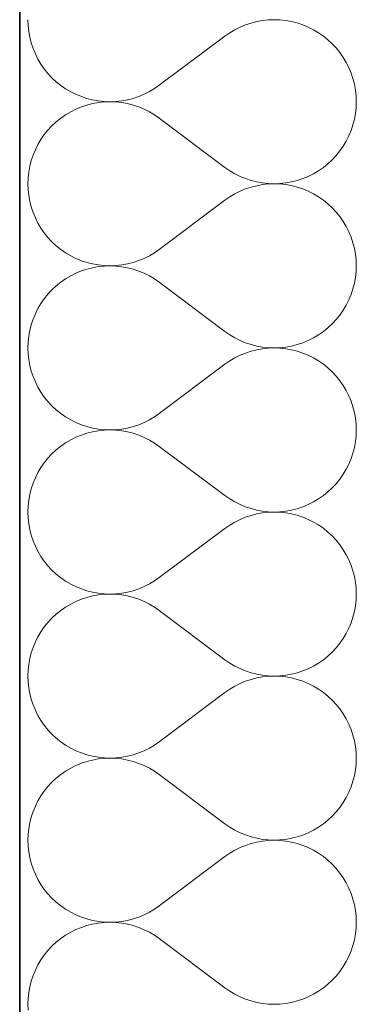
# Model space of a CAD drawing. Header units: millimetres. Extents: x -148444 to 51443, y -4810 to 453290.
# Tile 328 of 551: x -137998 to -137842, y 361990 to 362447. Entities that reach past the tile are written whole.
import ezdxf

# ---------------------------------------------------------------- set-up
doc = ezdxf.new("R2010")
doc.units = ezdxf.units.MM
doc.layers.add('- A - ocieplenie', color=8, linetype='Continuous')

# ---------------------------------------------------------------- blocks, each defined once
blk = doc.blocks.new('*X29')
at = {"layer": '- A - ocieplenie', "linetype": 'Continuous', "lineweight": 13, "ltscale": 100}
for p, q in [((19781.28, 389880.71), (19781.38, 389877.99)), ((19884.81, 389879.16), (19882.23, 389878.29)), ((19887.45, 389879.83), (19884.81, 389879.16)), ((19890.12, 389880.31), (19887.45, 389879.83)), ((19892.83, 389880.61), (19890.12, 389880.31)), ((19895.55, 389880.71), (19892.83, 389880.61)), ((19898.26, 389880.61), (19895.55, 389880.71)), ((19900.97, 389880.32), (19898.26, 389880.61)), ((19903.65, 389879.84), (19900.97, 389880.32)), ((19906.28, 389879.17), (19903.65, 389879.84)), ((19908.87, 389878.31), (19906.28, 389879.17)), ((19781.38, 389877.99), (19781.67, 389875.28)), ((19781.67, 389875.28), (19782.16, 389872.61)), ((19874.95, 389874.64), (19872.71, 389873.09)), ((19877.28, 389876.03), (19874.95, 389874.64)), ((19879.72, 389877.25), (19877.28, 389876.03)), ((19882.23, 389878.29), (19879.72, 389877.25)), ((19911.38, 389877.27), (19908.87, 389878.31)), ((19913.81, 389876.05), (19911.38, 389877.27)), ((19916.15, 389874.67), (19913.81, 389876.05)), ((19918.39, 389873.12), (19916.15, 389874.67)), ((19782.16, 389872.61), (19782.83, 389869.97)), ((19782.83, 389869.97), (19783.69, 389867.39)), ((19872.71, 389873.09), (19842.24, 389850.23)), ((19920.51, 389871.41), (19918.39, 389873.12)), ((19922.5, 389869.56), (19920.51, 389871.41)), ((19783.69, 389867.39), (19784.73, 389864.88)), ((19924.35, 389867.57), (19922.5, 389869.56)), ((19926.06, 389865.45), (19924.35, 389867.57)), ((19927.61, 389863.21), (19926.06, 389865.45)), ((19784.73, 389864.88), (19785.95, 389862.44)), ((19785.95, 389862.44), (19787.34, 389860.1)), ((19929, 389860.88), (19927.61, 389863.21)), ((19930.22, 389858.44), (19929, 389860.88)), ((19787.34, 389860.1), (19788.89, 389857.87)), ((19788.89, 389857.87), (19790.6, 389855.75)), ((19931.26, 389855.93), (19930.22, 389858.44)), ((19790.6, 389855.75), (19792.45, 389853.76)), ((19792.45, 389853.76), (19794.44, 389851.91)), ((19794.44, 389851.91), (19796.56, 389850.2)), ((19932.12, 389853.35), (19931.26, 389855.93)), ((19932.79, 389850.71), (19932.12, 389853.35)), ((19796.56, 389850.2), (19798.8, 389848.65)), ((19798.8, 389848.65), (19801.14, 389847.26)), ((19801.14, 389847.26), (19803.57, 389846.05)), ((19835.23, 389846.07), (19837.66, 389847.29)), ((19837.66, 389847.29), (19840, 389848.68)), ((19840, 389848.68), (19842.24, 389850.23)), ((19933.28, 389848.03), (19932.79, 389850.71)), ((19933.57, 389845.33), (19933.28, 389848.03)), ((19803.57, 389846.05), (19806.08, 389845.01)), ((19806.08, 389845.01), (19808.67, 389844.15)), ((19808.67, 389844.15), (19811.3, 389843.48)), ((19811.3, 389843.48), (19813.98, 389843)), ((19813.98, 389843), (19816.69, 389842.71)), ((19816.69, 389842.52), (19813.98, 389842.23)), ((19816.69, 389842.71), (19819.4, 389842.61)), ((19819.4, 389842.61), (19816.69, 389842.52)), ((19819.4, 389842.61), (19822.12, 389842.71)), ((19822.12, 389842.51), (19819.4, 389842.61)), ((19822.12, 389842.71), (19824.83, 389843)), ((19824.83, 389842.22), (19822.12, 389842.51)), ((19824.83, 389843), (19827.5, 389843.49)), ((19827.5, 389843.49), (19830.14, 389844.16)), ((19830.14, 389844.16), (19832.72, 389845.02)), ((19832.72, 389845.02), (19835.23, 389846.07)), ((19933.67, 389842.61), (19933.57, 389845.33)), ((19933.57, 389839.89), (19933.67, 389842.61)), ((19801.14, 389837.96), (19798.8, 389836.57)), ((19803.57, 389839.18), (19801.14, 389837.96)), ((19806.08, 389840.22), (19803.57, 389839.18)), ((19808.67, 389841.07), (19806.08, 389840.22)), ((19811.3, 389841.75), (19808.67, 389841.07)), ((19813.98, 389842.23), (19811.3, 389841.75)), ((19827.5, 389841.73), (19824.83, 389842.22)), ((19830.14, 389841.06), (19827.5, 389841.73)), ((19832.72, 389840.2), (19830.14, 389841.06)), ((19835.23, 389839.16), (19832.72, 389840.2)), ((19837.66, 389837.94), (19835.23, 389839.16)), ((19840, 389836.55), (19837.66, 389837.94)), ((19933.28, 389837.19), (19933.57, 389839.89)), ((19794.44, 389833.32), (19792.45, 389831.46)), ((19796.56, 389835.02), (19794.44, 389833.32)), ((19798.8, 389836.57), (19796.56, 389835.02)), ((19842.24, 389834.99), (19840, 389836.55)), ((19872.71, 389812.14), (19842.24, 389834.99)), ((19932.12, 389831.87), (19932.79, 389834.51)), ((19932.79, 389834.51), (19933.28, 389837.19)), ((19790.6, 389829.47), (19788.89, 389827.35)), ((19792.45, 389831.46), (19790.6, 389829.47)), ((19930.22, 389826.78), (19931.26, 389829.29)), ((19931.26, 389829.29), (19932.12, 389831.87)), ((19787.34, 389825.12), (19785.95, 389822.78)), ((19788.89, 389827.35), (19787.34, 389825.12)), ((19927.61, 389822.01), (19929, 389824.35)), ((19929, 389824.35), (19930.22, 389826.78)), ((19784.73, 389820.35), (19783.69, 389817.83)), ((19785.95, 389822.78), (19784.73, 389820.35)), ((19924.35, 389817.66), (19926.06, 389819.77)), ((19926.06, 389819.77), (19927.61, 389822.01)), ((19782.83, 389815.25), (19782.16, 389812.62)), ((19783.69, 389817.83), (19782.83, 389815.25)), ((19920.51, 389813.81), (19922.5, 389815.67)), ((19922.5, 389815.67), (19924.35, 389817.66)), ((19782.16, 389812.62), (19781.67, 389809.94)), ((19872.71, 389812.14), (19874.95, 389810.58)), ((19874.95, 389810.58), (19877.28, 389809.19)), ((19913.81, 389809.17), (19916.15, 389810.56)), ((19916.15, 389810.56), (19918.39, 389812.11)), ((19918.39, 389812.11), (19920.51, 389813.81)), ((19781.38, 389807.23), (19781.28, 389804.52)), ((19781.67, 389809.94), (19781.38, 389807.23)), ((19877.28, 389809.19), (19879.72, 389807.97)), ((19879.72, 389807.97), (19882.23, 389806.93)), ((19882.23, 389806.93), (19884.81, 389806.07)), ((19884.81, 389806.07), (19887.45, 389805.39)), ((19903.65, 389805.38), (19906.28, 389806.05)), ((19906.28, 389806.05), (19908.87, 389806.91)), ((19908.87, 389806.91), (19911.38, 389807.95)), ((19911.38, 389807.95), (19913.81, 389809.17)), ((19781.28, 389804.52), (19781.38, 389801.8)), ((19781.38, 389801.8), (19781.67, 389799.09)), ((19882.23, 389802.1), (19879.72, 389801.06)), ((19884.81, 389802.96), (19882.23, 389802.1)), ((19887.45, 389803.64), (19884.81, 389802.96)), ((19887.45, 389805.39), (19890.12, 389804.91)), ((19890.12, 389804.12), (19887.45, 389803.64)), ((19890.12, 389804.91), (19892.83, 389804.61)), ((19892.83, 389804.42), (19890.12, 389804.12)), ((19892.83, 389804.61), (19895.55, 389804.52)), ((19895.55, 389804.52), (19892.83, 389804.42)), ((19895.55, 389804.52), (19898.26, 389804.61)), ((19898.26, 389804.42), (19895.55, 389804.52)), ((19898.26, 389804.61), (19900.97, 389804.9)), ((19900.97, 389804.13), (19898.26, 389804.42)), ((19900.97, 389804.9), (19903.65, 389805.38)), ((19903.65, 389803.65), (19900.97, 389804.13)), ((19906.28, 389802.98), (19903.65, 389803.65)), ((19908.87, 389802.12), (19906.28, 389802.98)), ((19911.38, 389801.08), (19908.87, 389802.12)), ((19781.67, 389799.09), (19782.16, 389796.42)), ((19872.71, 389796.9), (19842.24, 389774.04)), ((19874.95, 389798.45), (19872.71, 389796.9)), ((19877.28, 389799.84), (19874.95, 389798.45)), ((19879.72, 389801.06), (19877.28, 389799.84)), ((19913.81, 389799.86), (19911.38, 389801.08)), ((19916.15, 389798.48), (19913.81, 389799.86)), ((19918.39, 389796.93), (19916.15, 389798.48)), ((19920.51, 389795.22), (19918.39, 389796.93)), ((19782.16, 389796.42), (19782.83, 389793.78)), ((19782.83, 389793.78), (19783.69, 389791.2)), ((19922.5, 389793.37), (19920.51, 389795.22)), ((19924.35, 389791.38), (19922.5, 389793.37)), ((19783.69, 389791.2), (19784.73, 389788.68)), ((19784.73, 389788.68), (19785.95, 389786.25)), ((19926.06, 389789.26), (19924.35, 389791.38)), ((19927.61, 389787.02), (19926.06, 389789.26)), ((19785.95, 389786.25), (19787.34, 389783.91)), ((19787.34, 389783.91), (19788.89, 389781.68)), ((19929, 389784.68), (19927.61, 389787.02)), ((19930.22, 389782.25), (19929, 389784.68)), ((19788.89, 389781.68), (19790.6, 389779.56)), ((19790.6, 389779.56), (19792.45, 389777.57)), ((19931.26, 389779.74), (19930.22, 389782.25)), ((19932.12, 389777.16), (19931.26, 389779.74)), ((19792.45, 389777.57), (19794.44, 389775.72)), ((19794.44, 389775.72), (19796.56, 389774.01)), ((19796.56, 389774.01), (19798.8, 389772.46)), ((19840, 389772.49), (19842.24, 389774.04)), ((19932.79, 389774.52), (19932.12, 389777.16)), ((19933.28, 389771.84), (19932.79, 389774.52)), ((19798.8, 389772.46), (19801.14, 389771.07)), ((19801.14, 389771.07), (19803.57, 389769.86)), ((19803.57, 389769.86), (19806.08, 389768.82)), ((19832.72, 389768.83), (19835.23, 389769.88)), ((19835.23, 389769.88), (19837.66, 389771.1)), ((19837.66, 389771.1), (19840, 389772.49)), ((19933.57, 389769.14), (19933.28, 389771.84)), ((19806.08, 389768.82), (19808.67, 389767.96)), ((19808.67, 389764.88), (19806.08, 389764.03)), ((19808.67, 389767.96), (19811.3, 389767.29)), ((19811.3, 389765.55), (19808.67, 389764.88)), ((19811.3, 389767.29), (19813.98, 389766.81)), ((19813.98, 389766.04), (19811.3, 389765.55)), ((19813.98, 389766.81), (19816.69, 389766.52)), ((19816.69, 389766.33), (19813.98, 389766.04)), ((19816.69, 389766.52), (19819.4, 389766.42)), ((19819.4, 389766.42), (19816.69, 389766.33)), ((19819.4, 389766.42), (19822.12, 389766.52)), ((19822.12, 389766.32), (19819.4, 389766.42)), ((19822.12, 389766.52), (19824.83, 389766.81)), ((19824.83, 389766.03), (19822.12, 389766.32)), ((19824.83, 389766.81), (19827.5, 389767.3)), ((19827.5, 389765.54), (19824.83, 389766.03)), ((19827.5, 389767.3), (19830.14, 389767.97)), ((19830.14, 389764.87), (19827.5, 389765.54)), ((19830.14, 389767.97), (19832.72, 389768.83)), ((19832.72, 389764.01), (19830.14, 389764.87)), ((19933.67, 389766.42), (19933.57, 389769.14)), ((19933.57, 389763.7), (19933.67, 389766.42)), ((19798.8, 389760.38), (19796.56, 389758.83)), ((19801.14, 389761.77), (19798.8, 389760.38)), ((19803.57, 389762.99), (19801.14, 389761.77)), ((19806.08, 389764.03), (19803.57, 389762.99)), ((19835.23, 389762.97), (19832.72, 389764.01)), ((19837.66, 389761.75), (19835.23, 389762.97)), ((19840, 389760.36), (19837.66, 389761.75)), ((19842.24, 389758.8), (19840, 389760.36)), ((19932.79, 389758.32), (19933.28, 389761)), ((19933.28, 389761), (19933.57, 389763.7)), ((19794.44, 389757.12), (19792.45, 389755.27)), ((19796.56, 389758.83), (19794.44, 389757.12)), ((19872.71, 389735.94), (19842.24, 389758.8)), ((19931.26, 389753.1), (19932.12, 389755.68)), ((19932.12, 389755.68), (19932.79, 389758.32)), ((19788.89, 389751.16), (19787.34, 389748.93)), ((19790.6, 389753.28), (19788.89, 389751.16)), ((19792.45, 389755.27), (19790.6, 389753.28)), ((19930.22, 389750.59), (19931.26, 389753.1)), ((19785.95, 389746.59), (19784.73, 389744.16)), ((19787.34, 389748.93), (19785.95, 389746.59)), ((19927.61, 389745.82), (19929, 389748.16)), ((19929, 389748.16), (19930.22, 389750.59)), ((19784.73, 389744.16), (19783.69, 389741.64)), ((19924.35, 389741.47), (19926.06, 389743.58)), ((19926.06, 389743.58), (19927.61, 389745.82)), ((19782.83, 389739.06), (19782.16, 389736.43)), ((19783.69, 389741.64), (19782.83, 389739.06)), ((19918.39, 389735.92), (19920.51, 389737.62)), ((19920.51, 389737.62), (19922.5, 389739.47)), ((19922.5, 389739.47), (19924.35, 389741.47)), ((19781.67, 389733.75), (19781.38, 389731.04)), ((19782.16, 389736.43), (19781.67, 389733.75)), ((19872.71, 389735.94), (19874.95, 389734.39)), ((19874.95, 389734.39), (19877.28, 389733)), ((19877.28, 389733), (19879.72, 389731.78)), ((19911.38, 389731.76), (19913.81, 389732.98)), ((19913.81, 389732.98), (19916.15, 389734.36)), ((19916.15, 389734.36), (19918.39, 389735.92)), ((19781.38, 389731.04), (19781.28, 389728.33)), ((19781.28, 389728.33), (19781.38, 389725.61)), ((19879.72, 389731.78), (19882.23, 389730.74)), ((19882.23, 389730.74), (19884.81, 389729.88)), ((19884.81, 389729.88), (19887.45, 389729.2)), ((19887.45, 389729.2), (19890.12, 389728.72)), ((19890.12, 389728.72), (19892.83, 389728.42)), ((19892.83, 389728.23), (19890.12, 389727.93)), ((19892.83, 389728.42), (19895.55, 389728.33)), ((19895.55, 389728.33), (19892.83, 389728.23)), ((19895.55, 389728.33), (19898.26, 389728.42)), ((19898.26, 389728.23), (19895.55, 389728.33)), ((19898.26, 389728.42), (19900.97, 389728.71)), ((19900.97, 389727.94), (19898.26, 389728.23)), ((19900.97, 389728.71), (19903.65, 389729.19)), ((19903.65, 389729.19), (19906.28, 389729.86)), ((19906.28, 389729.86), (19908.87, 389730.72)), ((19908.87, 389730.72), (19911.38, 389731.76)), ((19781.38, 389725.61), (19781.67, 389722.9)), ((19877.28, 389723.65), (19874.95, 389722.26)), ((19879.72, 389724.87), (19877.28, 389723.65)), ((19882.23, 389725.91), (19879.72, 389724.87)), ((19884.81, 389726.77), (19882.23, 389725.91)), ((19887.45, 389727.45), (19884.81, 389726.77)), ((19890.12, 389727.93), (19887.45, 389727.45)), ((19903.65, 389727.46), (19900.97, 389727.94)), ((19906.28, 389726.79), (19903.65, 389727.46)), ((19908.87, 389725.93), (19906.28, 389726.79)), ((19911.38, 389724.89), (19908.87, 389725.93)), ((19913.81, 389723.67), (19911.38, 389724.89)), ((19916.15, 389722.29), (19913.81, 389723.67)), ((19781.67, 389722.9), (19782.16, 389720.22)), ((19782.16, 389720.22), (19782.83, 389717.59)), ((19872.71, 389720.71), (19842.24, 389697.85)), ((19874.95, 389722.26), (19872.71, 389720.71)), ((19918.39, 389720.74), (19916.15, 389722.29)), ((19920.51, 389719.03), (19918.39, 389720.74)), ((19922.5, 389717.18), (19920.51, 389719.03)), ((19782.83, 389717.59), (19783.69, 389715.01)), ((19783.69, 389715.01), (19784.73, 389712.49)), ((19924.35, 389715.19), (19922.5, 389717.18)), ((19926.06, 389713.07), (19924.35, 389715.19)), ((19784.73, 389712.49), (19785.95, 389710.06)), ((19785.95, 389710.06), (19787.34, 389707.72)), ((19927.61, 389710.83), (19926.06, 389713.07)), ((19929, 389708.49), (19927.61, 389710.83)), ((19787.34, 389707.72), (19788.89, 389705.49)), ((19788.89, 389705.49), (19790.6, 389703.37)), ((19930.22, 389706.06), (19929, 389708.49)), ((19931.26, 389703.55), (19930.22, 389706.06)), ((19790.6, 389703.37), (19792.45, 389701.38)), ((19792.45, 389701.38), (19794.44, 389699.53)), ((19932.12, 389700.97), (19931.26, 389703.55)), ((19932.79, 389698.33), (19932.12, 389700.97)), ((19794.44, 389699.53), (19796.56, 389697.82)), ((19796.56, 389697.82), (19798.8, 389696.27)), ((19798.8, 389696.27), (19801.14, 389694.88)), ((19837.66, 389694.91), (19840, 389696.3)), ((19840, 389696.3), (19842.24, 389697.85)), ((19933.28, 389695.65), (19932.79, 389698.33)), ((19801.14, 389694.88), (19803.57, 389693.67)), ((19803.57, 389693.67), (19806.08, 389692.63)), ((19806.08, 389692.63), (19808.67, 389691.77)), ((19808.67, 389691.77), (19811.3, 389691.1)), ((19827.5, 389691.11), (19830.14, 389691.78)), ((19830.14, 389691.78), (19832.72, 389692.64)), ((19832.72, 389692.64), (19835.23, 389693.69)), ((19835.23, 389693.69), (19837.66, 389694.91)), ((19933.57, 389692.95), (19933.28, 389695.65)), ((19933.67, 389690.23), (19933.57, 389692.95)), ((19806.08, 389687.83), (19803.57, 389686.8)), ((19808.67, 389688.69), (19806.08, 389687.83)), ((19811.3, 389689.36), (19808.67, 389688.69)), ((19811.3, 389691.1), (19813.98, 389690.61)), ((19813.98, 389689.85), (19811.3, 389689.36)), ((19813.98, 389690.61), (19816.69, 389690.33)), ((19816.69, 389690.13), (19813.98, 389689.85)), ((19816.69, 389690.33), (19819.4, 389690.23)), ((19819.4, 389690.23), (19816.69, 389690.13)), ((19819.4, 389690.23), (19822.12, 389690.33)), ((19822.12, 389690.13), (19819.4, 389690.23)), ((19822.12, 389690.33), (19824.83, 389690.62)), ((19824.83, 389689.84), (19822.12, 389690.13)), ((19824.83, 389690.62), (19827.5, 389691.11)), ((19827.5, 389689.35), (19824.83, 389689.84)), ((19830.14, 389688.68), (19827.5, 389689.35)), ((19832.72, 389687.82), (19830.14, 389688.68)), ((19835.23, 389686.77), (19832.72, 389687.82)), ((19933.28, 389684.81), (19933.57, 389687.51)), ((19933.57, 389687.51), (19933.67, 389690.23)), ((19796.56, 389682.64), (19794.44, 389680.93)), ((19798.8, 389684.19), (19796.56, 389682.64)), ((19801.14, 389685.58), (19798.8, 389684.19)), ((19803.57, 389686.8), (19801.14, 389685.58)), ((19837.66, 389685.55), (19835.23, 389686.77)), ((19840, 389684.16), (19837.66, 389685.55)), ((19842.24, 389682.61), (19840, 389684.16)), ((19872.71, 389659.75), (19842.24, 389682.61)), ((19932.79, 389682.13), (19933.28, 389684.81)), ((19792.45, 389679.08), (19790.6, 389677.09)), ((19794.44, 389680.93), (19792.45, 389679.08)), ((19931.26, 389676.91), (19932.12, 389679.49)), ((19932.12, 389679.49), (19932.79, 389682.13)), ((19788.89, 389674.97), (19787.34, 389672.74)), ((19790.6, 389677.09), (19788.89, 389674.97)), ((19929, 389671.97), (19930.22, 389674.4)), ((19930.22, 389674.4), (19931.26, 389676.91)), ((19785.95, 389670.4), (19784.73, 389667.97)), ((19787.34, 389672.74), (19785.95, 389670.4)), ((19926.06, 389667.39), (19927.61, 389669.63)), ((19927.61, 389669.63), (19929, 389671.97)), ((19783.69, 389665.45), (19782.83, 389662.87)), ((19784.73, 389667.97), (19783.69, 389665.45)), ((19922.5, 389663.28), (19924.35, 389665.27)), ((19924.35, 389665.27), (19926.06, 389667.39)), ((19782.16, 389660.24), (19781.67, 389657.56)), ((19782.83, 389662.87), (19782.16, 389660.24)), ((19872.71, 389659.75), (19874.95, 389658.2)), ((19916.15, 389658.17), (19918.39, 389659.72)), ((19918.39, 389659.72), (19920.51, 389661.43)), ((19920.51, 389661.43), (19922.5, 389663.28)), ((19781.67, 389657.56), (19781.38, 389654.85)), ((19874.95, 389658.2), (19877.28, 389656.81)), ((19877.28, 389656.81), (19879.72, 389655.59)), ((19879.72, 389655.59), (19882.23, 389654.55)), ((19908.87, 389654.53), (19911.38, 389655.57)), ((19911.38, 389655.57), (19913.81, 389656.79)), ((19913.81, 389656.79), (19916.15, 389658.17)), ((19781.38, 389654.85), (19781.28, 389652.13)), ((19781.28, 389652.13), (19781.38, 389649.42)), ((19882.23, 389654.55), (19884.81, 389653.69)), ((19884.81, 389650.58), (19882.23, 389649.72)), ((19884.81, 389653.69), (19887.45, 389653.01)), ((19887.45, 389651.26), (19884.81, 389650.58)), ((19887.45, 389653.01), (19890.12, 389652.53)), ((19890.12, 389651.74), (19887.45, 389651.26)), ((19890.12, 389652.53), (19892.83, 389652.23)), ((19892.83, 389652.04), (19890.12, 389651.74)), ((19892.83, 389652.23), (19895.55, 389652.13)), ((19895.55, 389652.13), (19892.83, 389652.04)), ((19895.55, 389652.13), (19898.26, 389652.23)), ((19898.26, 389652.04), (19895.55, 389652.13)), ((19898.26, 389652.23), (19900.97, 389652.52)), ((19900.97, 389651.75), (19898.26, 389652.04)), ((19900.97, 389652.52), (19903.65, 389653)), ((19903.65, 389651.27), (19900.97, 389651.75)), ((19903.65, 389653), (19906.28, 389653.67)), ((19906.28, 389650.6), (19903.65, 389651.27)), ((19906.28, 389653.67), (19908.87, 389654.53)), ((19908.87, 389649.74), (19906.28, 389650.6)), ((19781.38, 389649.42), (19781.67, 389646.71)), ((19781.67, 389646.71), (19782.16, 389644.03)), ((19874.95, 389646.07), (19872.71, 389644.52)), ((19877.28, 389647.46), (19874.95, 389646.07)), ((19879.72, 389648.68), (19877.28, 389647.46)), ((19882.23, 389649.72), (19879.72, 389648.68)), ((19911.38, 389648.7), (19908.87, 389649.74)), ((19913.81, 389647.48), (19911.38, 389648.7)), ((19916.15, 389646.1), (19913.81, 389647.48)), ((19918.39, 389644.55), (19916.15, 389646.1)), ((19782.16, 389644.03), (19782.83, 389641.4)), ((19782.83, 389641.4), (19783.69, 389638.82)), ((19872.71, 389644.52), (19842.24, 389621.66)), ((19920.51, 389642.84), (19918.39, 389644.55)), ((19922.5, 389640.99), (19920.51, 389642.84)), ((19783.69, 389638.82), (19784.73, 389636.3)), ((19924.35, 389639), (19922.5, 389640.99)), ((19926.06, 389636.88), (19924.35, 389639)), ((19927.61, 389634.64), (19926.06, 389636.88)), ((19784.73, 389636.3), (19785.95, 389633.87)), ((19785.95, 389633.87), (19787.34, 389631.53)), ((19929, 389632.3), (19927.61, 389634.64)), ((19930.22, 389629.87), (19929, 389632.3)), ((19787.34, 389631.53), (19788.89, 389629.3)), ((19788.89, 389629.3), (19790.6, 389627.18)), ((19931.26, 389627.36), (19930.22, 389629.87)), ((19790.6, 389627.18), (19792.45, 389625.19)), ((19792.45, 389625.19), (19794.44, 389623.34)), ((19794.44, 389623.34), (19796.56, 389621.63)), ((19932.12, 389624.78), (19931.26, 389627.36)), ((19932.79, 389622.14), (19932.12, 389624.78)), ((19796.56, 389621.63), (19798.8, 389620.08)), ((19798.8, 389620.08), (19801.14, 389618.69)), ((19801.14, 389618.69), (19803.57, 389617.48)), ((19835.23, 389617.5), (19837.66, 389618.72)), ((19837.66, 389618.72), (19840, 389620.11)), ((19840, 389620.11), (19842.24, 389621.66)), ((19933.28, 389619.46), (19932.79, 389622.14)), ((19933.57, 389616.76), (19933.28, 389619.46)), ((19803.57, 389617.48), (19806.08, 389616.44)), ((19806.08, 389616.44), (19808.67, 389615.58)), ((19808.67, 389615.58), (19811.3, 389614.91)), ((19811.3, 389614.91), (19813.98, 389614.42)), ((19813.98, 389614.42), (19816.69, 389614.14)), ((19816.69, 389613.94), (19813.98, 389613.66)), ((19816.69, 389614.14), (19819.4, 389614.04)), ((19819.4, 389614.04), (19816.69, 389613.94)), ((19819.4, 389614.04), (19822.12, 389614.14)), ((19822.12, 389613.94), (19819.4, 389614.04)), ((19822.12, 389614.14), (19824.83, 389614.43)), ((19824.83, 389613.65), (19822.12, 389613.94)), ((19824.83, 389614.43), (19827.5, 389614.92)), ((19827.5, 389614.92), (19830.14, 389615.59)), ((19830.14, 389615.59), (19832.72, 389616.45)), ((19832.72, 389616.45), (19835.23, 389617.5)), ((19933.67, 389614.04), (19933.57, 389616.76)), ((19933.57, 389611.32), (19933.67, 389614.04)), ((19801.14, 389609.39), (19798.8, 389608)), ((19803.57, 389610.6), (19801.14, 389609.39)), ((19806.08, 389611.64), (19803.57, 389610.6)), ((19808.67, 389612.5), (19806.08, 389611.64)), ((19811.3, 389613.17), (19808.67, 389612.5)), ((19813.98, 389613.66), (19811.3, 389613.17)), ((19827.5, 389613.16), (19824.83, 389613.65)), ((19830.14, 389612.49), (19827.5, 389613.16)), ((19832.72, 389611.63), (19830.14, 389612.49)), ((19835.23, 389610.58), (19832.72, 389611.63)), ((19837.66, 389609.36), (19835.23, 389610.58)), ((19840, 389607.97), (19837.66, 389609.36)), ((19933.28, 389608.62), (19933.57, 389611.32)), ((19794.44, 389604.74), (19792.45, 389602.89)), ((19796.56, 389606.45), (19794.44, 389604.74)), ((19798.8, 389608), (19796.56, 389606.45)), ((19842.24, 389606.42), (19840, 389607.97)), ((19872.71, 389583.56), (19842.24, 389606.42)), ((19932.12, 389603.3), (19932.79, 389605.94)), ((19932.79, 389605.94), (19933.28, 389608.62)), ((19790.6, 389600.9), (19788.89, 389598.78)), ((19792.45, 389602.89), (19790.6, 389600.9)), ((19930.22, 389598.21), (19931.26, 389600.72)), ((19931.26, 389600.72), (19932.12, 389603.3)), ((19787.34, 389596.55), (19785.95, 389594.21)), ((19788.89, 389598.78), (19787.34, 389596.55)), ((19927.61, 389593.44), (19929, 389595.78)), ((19929, 389595.78), (19930.22, 389598.21)), ((19784.73, 389591.78), (19783.69, 389589.26)), ((19785.95, 389594.21), (19784.73, 389591.78)), ((19924.35, 389589.08), (19926.06, 389591.2)), ((19926.06, 389591.2), (19927.61, 389593.44)), ((19782.83, 389586.68), (19782.16, 389584.05)), ((19783.69, 389589.26), (19782.83, 389586.68)), ((19920.51, 389585.24), (19922.5, 389587.09)), ((19922.5, 389587.09), (19924.35, 389589.08)), ((19782.16, 389584.05), (19781.67, 389581.37)), ((19872.71, 389583.56), (19874.95, 389582.01)), ((19874.95, 389582.01), (19877.28, 389580.62)), ((19913.81, 389580.6), (19916.15, 389581.98)), ((19916.15, 389581.98), (19918.39, 389583.53)), ((19918.39, 389583.53), (19920.51, 389585.24)), ((19781.38, 389578.66), (19781.28, 389575.94)), ((19781.67, 389581.37), (19781.38, 389578.66)), ((19877.28, 389580.62), (19879.72, 389579.4)), ((19879.72, 389579.4), (19882.23, 389578.36)), ((19882.23, 389578.36), (19884.81, 389577.5)), ((19884.81, 389577.5), (19887.45, 389576.82)), ((19903.65, 389576.81), (19906.28, 389577.48)), ((19906.28, 389577.48), (19908.87, 389578.34)), ((19908.87, 389578.34), (19911.38, 389579.38)), ((19911.38, 389579.38), (19913.81, 389580.6)), ((19781.28, 389575.94), (19781.38, 389573.23)), ((19781.38, 389573.23), (19781.67, 389570.52)), ((19882.23, 389573.53), (19879.72, 389572.49)), ((19884.81, 389574.39), (19882.23, 389573.53)), ((19887.45, 389575.07), (19884.81, 389574.39)), ((19887.45, 389576.82), (19890.12, 389576.34)), ((19890.12, 389575.55), (19887.45, 389575.07)), ((19890.12, 389576.34), (19892.83, 389576.04)), ((19892.83, 389575.85), (19890.12, 389575.55)), ((19892.83, 389576.04), (19895.55, 389575.94)), ((19895.55, 389575.94), (19892.83, 389575.85)), ((19895.55, 389575.94), (19898.26, 389576.04)), ((19898.26, 389575.85), (19895.55, 389575.94)), ((19898.26, 389576.04), (19900.97, 389576.33)), ((19900.97, 389575.56), (19898.26, 389575.85)), ((19900.97, 389576.33), (19903.65, 389576.81)), ((19903.65, 389575.08), (19900.97, 389575.56)), ((19906.28, 389574.41), (19903.65, 389575.08)), ((19908.87, 389573.55), (19906.28, 389574.41)), ((19911.38, 389572.51), (19908.87, 389573.55)), ((19781.67, 389570.52), (19782.16, 389567.84)), ((19872.71, 389568.33), (19842.24, 389545.47)), ((19874.95, 389569.88), (19872.71, 389568.33)), ((19877.28, 389571.27), (19874.95, 389569.88)), ((19879.72, 389572.49), (19877.28, 389571.27)), ((19913.81, 389571.29), (19911.38, 389572.51)), ((19916.15, 389569.91), (19913.81, 389571.29)), ((19918.39, 389568.35), (19916.15, 389569.91)), ((19920.51, 389566.65), (19918.39, 389568.35)), ((19782.16, 389567.84), (19782.83, 389565.21)), ((19782.83, 389565.21), (19783.69, 389562.63)), ((19922.5, 389564.8), (19920.51, 389566.65)), ((19924.35, 389562.8), (19922.5, 389564.8)), ((19783.69, 389562.63), (19784.73, 389560.11)), ((19784.73, 389560.11), (19785.95, 389557.68)), ((19926.06, 389560.69), (19924.35, 389562.8)), ((19927.61, 389558.45), (19926.06, 389560.69)), ((19785.95, 389557.68), (19787.34, 389555.34)), ((19787.34, 389555.34), (19788.89, 389553.11)), ((19929, 389556.11), (19927.61, 389558.45)), ((19930.22, 389553.68), (19929, 389556.11)), ((19788.89, 389553.11), (19790.6, 389550.99)), ((19790.6, 389550.99), (19792.45, 389549)), ((19931.26, 389551.17), (19930.22, 389553.68)), ((19932.12, 389548.59), (19931.26, 389551.17)), ((19792.45, 389549), (19794.44, 389547.15)), ((19794.44, 389547.15), (19796.56, 389545.44)), ((19796.56, 389545.44), (19798.8, 389543.89)), ((19840, 389543.91), (19842.24, 389545.47)), ((19932.79, 389545.95), (19932.12, 389548.59)), ((19933.28, 389543.27), (19932.79, 389545.95)), ((19798.8, 389543.89), (19801.14, 389542.5)), ((19801.14, 389542.5), (19803.57, 389541.28)), ((19803.57, 389541.28), (19806.08, 389540.24)), ((19832.72, 389540.26), (19835.23, 389541.3)), ((19835.23, 389541.3), (19837.66, 389542.52)), ((19837.66, 389542.52), (19840, 389543.91)), ((19933.57, 389540.57), (19933.28, 389543.27)), ((19806.08, 389540.24), (19808.67, 389539.39)), ((19808.67, 389536.31), (19806.08, 389535.45)), ((19808.67, 389539.39), (19811.3, 389538.72)), ((19811.3, 389536.98), (19808.67, 389536.31)), ((19811.3, 389538.72), (19813.98, 389538.23)), ((19813.98, 389537.46), (19811.3, 389536.98)), ((19813.98, 389538.23), (19816.69, 389537.94)), ((19816.69, 389537.75), (19813.98, 389537.46)), ((19816.69, 389537.94), (19819.4, 389537.85)), ((19819.4, 389537.85), (19816.69, 389537.75)), ((19819.4, 389537.85), (19822.12, 389537.95)), ((19822.12, 389537.75), (19819.4, 389537.85)), ((19822.12, 389537.95), (19824.83, 389538.24)), ((19824.83, 389537.46), (19822.12, 389537.75)), ((19824.83, 389538.24), (19827.5, 389538.73)), ((19827.5, 389536.97), (19824.83, 389537.46)), ((19827.5, 389538.73), (19830.14, 389539.4)), ((19830.14, 389536.3), (19827.5, 389536.97)), ((19830.14, 389539.4), (19832.72, 389540.26)), ((19832.72, 389535.44), (19830.14, 389536.3)), ((19933.67, 389537.85), (19933.57, 389540.57)), ((19933.57, 389535.13), (19933.67, 389537.85)), ((19798.8, 389531.81), (19796.56, 389530.26)), ((19801.14, 389533.2), (19798.8, 389531.81)), ((19803.57, 389534.41), (19801.14, 389533.2)), ((19806.08, 389535.45), (19803.57, 389534.41)), ((19835.23, 389534.39), (19832.72, 389535.44)), ((19837.66, 389533.17), (19835.23, 389534.39)), ((19840, 389531.78), (19837.66, 389533.17)), ((19842.24, 389530.23), (19840, 389531.78)), ((19932.79, 389529.75), (19933.28, 389532.43)), ((19933.28, 389532.43), (19933.57, 389535.13)), ((19794.44, 389528.55), (19792.45, 389526.7)), ((19796.56, 389530.26), (19794.44, 389528.55)), ((19872.71, 389507.37), (19842.24, 389530.23)), ((19931.26, 389524.53), (19932.12, 389527.11)), ((19932.12, 389527.11), (19932.79, 389529.75)), ((19788.89, 389522.59), (19787.34, 389520.36)), ((19790.6, 389524.71), (19788.89, 389522.59)), ((19792.45, 389526.7), (19790.6, 389524.71)), ((19930.22, 389522.02), (19931.26, 389524.53)), ((19785.95, 389518.02), (19784.73, 389515.59)), ((19787.34, 389520.36), (19785.95, 389518.02)), ((19927.61, 389517.25), (19929, 389519.59)), ((19929, 389519.59), (19930.22, 389522.02)), ((19784.73, 389515.59), (19783.69, 389513.07)), ((19924.35, 389512.89), (19926.06, 389515.01)), ((19926.06, 389515.01), (19927.61, 389517.25)), ((19782.83, 389510.49), (19782.16, 389507.86)), ((19783.69, 389513.07), (19782.83, 389510.49)), ((19918.39, 389507.34), (19920.51, 389509.05)), ((19920.51, 389509.05), (19922.5, 389510.9)), ((19922.5, 389510.9), (19924.35, 389512.89)), ((19781.67, 389505.18), (19781.38, 389502.47)), ((19782.16, 389507.86), (19781.67, 389505.18)), ((19872.71, 389507.37), (19874.95, 389505.82)), ((19874.95, 389505.82), (19877.28, 389504.43)), ((19877.28, 389504.43), (19879.72, 389503.21)), ((19911.38, 389503.19), (19913.81, 389504.41)), ((19913.81, 389504.41), (19916.15, 389505.79)), ((19916.15, 389505.79), (19918.39, 389507.34)), ((19781.38, 389502.47), (19781.28, 389499.75)), ((19781.28, 389499.75), (19781.38, 389497.04)), ((19879.72, 389503.21), (19882.23, 389502.17)), ((19882.23, 389502.17), (19884.81, 389501.31)), ((19884.81, 389501.31), (19887.45, 389500.63)), ((19887.45, 389500.63), (19890.12, 389500.15)), ((19890.12, 389500.15), (19892.83, 389499.85)), ((19892.83, 389499.66), (19890.12, 389499.36)), ((19892.83, 389499.85), (19895.55, 389499.75)), ((19895.55, 389499.75), (19892.83, 389499.66)), ((19895.55, 389499.75), (19898.26, 389499.85)), ((19898.26, 389499.66), (19895.55, 389499.75)), ((19898.26, 389499.85), (19900.97, 389500.14)), ((19900.97, 389499.37), (19898.26, 389499.66)), ((19900.97, 389500.14), (19903.65, 389500.62)), ((19903.65, 389500.62), (19906.28, 389501.29)), ((19906.28, 389501.29), (19908.87, 389502.15)), ((19908.87, 389502.15), (19911.38, 389503.19)), ((19781.38, 389497.04), (19781.67, 389494.33)), ((19877.28, 389495.08), (19874.95, 389493.69)), ((19879.72, 389496.3), (19877.28, 389495.08)), ((19882.23, 389497.34), (19879.72, 389496.3)), ((19884.81, 389498.2), (19882.23, 389497.34)), ((19887.45, 389498.88), (19884.81, 389498.2)), ((19890.12, 389499.36), (19887.45, 389498.88)), ((19903.65, 389498.89), (19900.97, 389499.37)), ((19906.28, 389498.22), (19903.65, 389498.89)), ((19908.87, 389497.36), (19906.28, 389498.22)), ((19911.38, 389496.32), (19908.87, 389497.36)), ((19913.81, 389495.1), (19911.38, 389496.32)), ((19916.15, 389493.71), (19913.81, 389495.1)), ((19781.67, 389494.33), (19782.16, 389491.65)), ((19782.16, 389491.65), (19782.83, 389489.02)), ((19872.71, 389492.14), (19842.24, 389469.28)), ((19874.95, 389493.69), (19872.71, 389492.14)), ((19918.39, 389492.16), (19916.15, 389493.71)), ((19920.51, 389490.46), (19918.39, 389492.16)), ((19922.5, 389488.6), (19920.51, 389490.46)), ((19782.83, 389489.02), (19783.69, 389486.44)), ((19783.69, 389486.44), (19784.73, 389483.92)), ((19924.35, 389486.61), (19922.5, 389488.6)), ((19926.06, 389484.5), (19924.35, 389486.61)), ((19784.73, 389483.92), (19785.95, 389481.49)), ((19785.95, 389481.49), (19787.34, 389479.15)), ((19927.61, 389482.26), (19926.06, 389484.5)), ((19929, 389479.92), (19927.61, 389482.26)), ((19787.34, 389479.15), (19788.89, 389476.92)), ((19788.89, 389476.92), (19790.6, 389474.8)), ((19930.22, 389477.49), (19929, 389479.92)), ((19931.26, 389474.98), (19930.22, 389477.49)), ((19790.6, 389474.8), (19792.45, 389472.81)), ((19792.45, 389472.81), (19794.44, 389470.95)), ((19932.12, 389472.4), (19931.26, 389474.98)), ((19932.79, 389469.76), (19932.12, 389472.4)), ((19794.44, 389470.95), (19796.56, 389469.25)), ((19796.56, 389469.25), (19798.8, 389467.7)), ((19798.8, 389467.7), (19801.14, 389466.31)), ((19837.66, 389466.33), (19840, 389467.72)), ((19840, 389467.72), (19842.24, 389469.28)), ((19933.28, 389467.08), (19932.79, 389469.76)), ((19801.14, 389466.31), (19803.57, 389465.09)), ((19803.57, 389465.09), (19806.08, 389464.05)), ((19806.08, 389464.05), (19808.67, 389463.2)), ((19808.67, 389463.2), (19811.3, 389462.52)), ((19827.5, 389462.54), (19830.14, 389463.21)), ((19830.14, 389463.21), (19832.72, 389464.07)), ((19832.72, 389464.07), (19835.23, 389465.11)), ((19835.23, 389465.11), (19837.66, 389466.33)), ((19933.57, 389464.38), (19933.28, 389467.08)), ((19933.67, 389461.66), (19933.57, 389464.38)), ((19806.08, 389459.26), (19803.57, 389458.22)), ((19808.67, 389460.12), (19806.08, 389459.26)), ((19811.3, 389460.79), (19808.67, 389460.12)), ((19811.3, 389462.52), (19813.98, 389462.04)), ((19813.98, 389461.27), (19811.3, 389460.79)), ((19813.98, 389462.04), (19816.69, 389461.75)), ((19816.69, 389461.56), (19813.98, 389461.27)), ((19816.69, 389461.75), (19819.4, 389461.66)), ((19819.4, 389461.66), (19816.69, 389461.56)), ((19819.4, 389461.66), (19822.12, 389461.76)), ((19822.12, 389461.56), (19819.4, 389461.66)), ((19822.12, 389461.76), (19824.83, 389462.05)), ((19824.83, 389461.27), (19822.12, 389461.56)), ((19824.83, 389462.05), (19827.5, 389462.54)), ((19827.5, 389460.78), (19824.83, 389461.27)), ((19830.14, 389460.11), (19827.5, 389460.78)), ((19832.72, 389459.25), (19830.14, 389460.11)), ((19835.23, 389458.2), (19832.72, 389459.25)), ((19933.28, 389456.24), (19933.57, 389458.94)), ((19933.57, 389458.94), (19933.67, 389461.66)), ((19796.56, 389454.07), (19794.44, 389452.36)), ((19798.8, 389455.62), (19796.56, 389454.07)), ((19801.14, 389457.01), (19798.8, 389455.62)), ((19803.57, 389458.22), (19801.14, 389457.01)), ((19837.66, 389456.98), (19835.23, 389458.2)), ((19840, 389455.59), (19837.66, 389456.98)), ((19842.24, 389454.04), (19840, 389455.59)), ((19872.71, 389431.18), (19842.24, 389454.04)), ((19932.79, 389453.56), (19933.28, 389456.24)), ((19792.45, 389450.51), (19790.6, 389448.52)), ((19794.44, 389452.36), (19792.45, 389450.51)), ((19931.26, 389448.34), (19932.12, 389450.92)), ((19932.12, 389450.92), (19932.79, 389453.56)), ((19788.89, 389446.4), (19787.34, 389444.17)), ((19790.6, 389448.52), (19788.89, 389446.4)), ((19929, 389443.39), (19930.22, 389445.83)), ((19930.22, 389445.83), (19931.26, 389448.34)), ((19785.95, 389441.83), (19784.73, 389439.4)), ((19787.34, 389444.17), (19785.95, 389441.83)), ((19926.06, 389438.82), (19927.61, 389441.06)), ((19927.61, 389441.06), (19929, 389443.39)), ((19783.69, 389436.88), (19782.83, 389434.3)), ((19784.73, 389439.4), (19783.69, 389436.88)), ((19922.5, 389434.71), (19924.35, 389436.7)), ((19924.35, 389436.7), (19926.06, 389438.82)), ((19782.16, 389431.66), (19781.67, 389428.99)), ((19782.83, 389434.3), (19782.16, 389431.66)), ((19872.71, 389431.18), (19874.95, 389429.63)), ((19916.15, 389429.6), (19918.39, 389431.15)), ((19918.39, 389431.15), (19920.51, 389432.86)), ((19920.51, 389432.86), (19922.5, 389434.71)), ((19781.67, 389428.99), (19781.38, 389426.28)), ((19874.95, 389429.63), (19877.28, 389428.24)), ((19877.28, 389428.24), (19879.72, 389427.02)), ((19879.72, 389427.02), (19882.23, 389425.98)), ((19908.87, 389425.96), (19911.38, 389427)), ((19911.38, 389427), (19913.81, 389428.22)), ((19913.81, 389428.22), (19916.15, 389429.6)), ((19781.38, 389426.28), (19781.28, 389423.56)), ((19781.28, 389423.56), (19781.38, 389420.84)), ((19882.23, 389425.98), (19884.81, 389425.11)), ((19884.81, 389425.11), (19887.45, 389424.44)), ((19887.45, 389424.44), (19890.12, 389423.96)), ((19890.12, 389423.96), (19892.83, 389423.66)), ((19892.83, 389423.66), (19895.55, 389423.56)), ((19895.55, 389423.56), (19898.26, 389423.66)), ((19898.26, 389423.66), (19900.97, 389423.95)), ((19900.97, 389423.95), (19903.65, 389424.43)), ((19903.65, 389424.43), (19906.28, 389425.1)), ((19906.28, 389425.1), (19908.87, 389425.96))]:
    blk.add_line(p, q, dxfattribs=at)

msp = doc.modelspace()

# ---------------------------------------------------------------- linework, layer by layer
at = {"layer": '- A - ocieplenie', "color": 8, "linetype": 'Continuous', "lineweight": 35, "ltscale": 100, "flags": 128}
msp.add_lwpolyline([(-137998.33, 368629.04), (-137998.34, 361053.27)], dxfattribs=at)

# ---------------------------------------------------------------- block references
at = {"color": 8, "linetype": 'Continuous', "lineweight": 20, "ltscale": 100}
msp.add_blockref('*X29', (-157775.81, -27433.59), dxfattribs=at)

doc.saveas('drawing.dxf')
